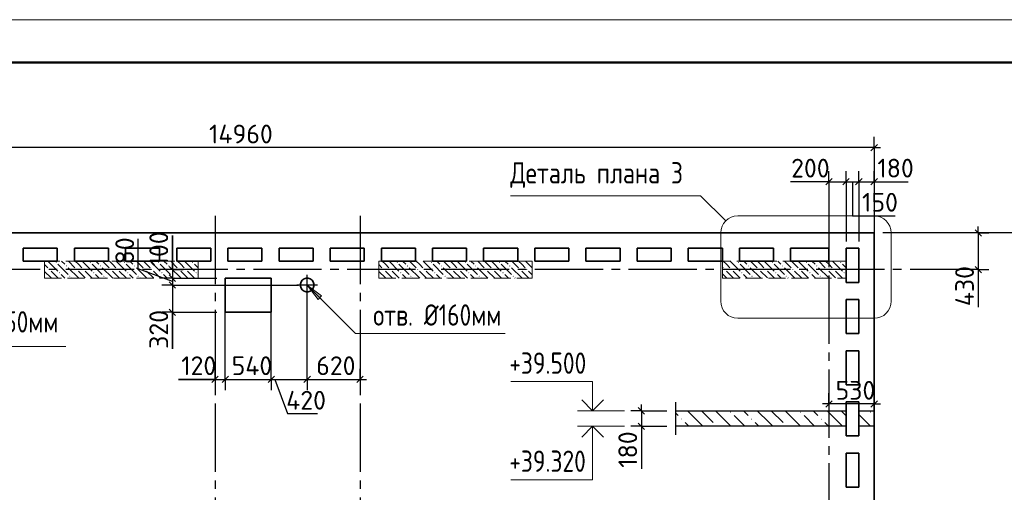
# Model space of a CAD drawing. Header units: millimetres. Extents: x 40580 to 1930067, y -240640 to 81020.
# Tile 296 of 656: x 904531 to 916078, y -204180 to -198640. Entities that reach past the tile are written whole.
import ezdxf

# ---------------------------------------------------------------- set-up
doc = ezdxf.new("R2010")
doc.units = ezdxf.units.MM
for name, pattern in [('______2', [270, 200, -70]), ('______5', [1100, 800, -100, 100, -100]), ('CENTER', [2, 1.25, -0.25, 0.25, -0.25])]:
    doc.linetypes.add(name, pattern=pattern)
for name, color, linetype, lineweight in [('Standard', 7, 'Continuous', 25), ('Высотные отметки', 7, 'Continuous', 25), ('ЖБ Перекрытие верхний уровень', 7, 'Continuous', 35), ('Наложенное сечение', 7, 'Continuous', 25), ('ОСИ', 7, 'CENTER', 15), ('Примечания', 7, 'Continuous', 13)]:
    doc.layers.add(name, color=color, linetype=linetype, lineweight=lineweight)
doc.layers.add('ЖБ Пилон', color=7, linetype='______2', lineweight=13, true_color=0xa0a0a0)
doc.layers.add('Размерная выноска', color=7, linetype='Continuous')
doc.styles.add('GOST 2.304', font='isocpeur.ttf', dxfattribs={"width": 0.8})
doc.styles.add('ISOCPEUR', font='isocpeur.ttf')

msp = doc.modelspace()

# ---------------------------------------------------------------- hatches: boundary and pattern name
at = {"layer": 'ЖБ Пилон', "linetype": 'Continuous', "lineweight": -3, "transparency": 33554687}
for points in [[(904952.5, -201486.7), (904959, -201480.2), (904965.5, -201486.7), (904959, -201493.2)], [(905352.5, -201486.7), (905359, -201480.2), (905365.5, -201486.7), (905359, -201493.2)], [(905752.5, -201486.7), (905759, -201480.2), (905765.5, -201486.7), (905759, -201493.2)], [(906152.5, -201486.7), (906159, -201480.2), (906165.5, -201486.7), (906159, -201493.2)], [(906552.5, -201486.7), (906559, -201480.2), (906565.5, -201486.7), (906559, -201493.2)], [(908952.5, -201486.7), (908959, -201480.2), (908965.5, -201486.7), (908959, -201493.2)], [(909352.5, -201486.7), (909359, -201480.2), (909365.5, -201486.7), (909359, -201493.2)], [(909752.5, -201486.7), (909759, -201480.2), (909765.5, -201486.7), (909759, -201493.2)], [(910152.5, -201486.7), (910159, -201480.2), (910165.5, -201486.7), (910159, -201493.2)], [(912952.5, -201486.7), (912959, -201480.2), (912965.5, -201486.7), (912959, -201493.2)], [(913352.5, -201486.7), (913359, -201480.2), (913365.5, -201486.7), (913359, -201493.2)], [(913752.5, -201486.7), (913759, -201480.2), (913765.5, -201486.7), (913759, -201493.2)], [(914152.5, -201486.7), (914159, -201480.2), (914165.5, -201486.7), (914159, -201493.2)], [(904872.5, -201566.7), (904879, -201560.2), (904885.5, -201566.7), (904879, -201573.2)], [(904992.5, -201606.7), (904999, -201600.2), (905005.5, -201606.7), (904999, -201613.2)], [(905072.5, -201526.7), (905079, -201520.2), (905085.5, -201526.7), (905079, -201533.2)], [(905192.5, -201566.7), (905199, -201560.2), (905205.5, -201566.7), (905199, -201573.2)], [(905272.5, -201566.7), (905279, -201560.2), (905285.5, -201566.7), (905279, -201573.2)], [(905392.5, -201606.7), (905399, -201600.2), (905405.5, -201606.7), (905399, -201613.2)], [(905472.5, -201526.7), (905479, -201520.2), (905485.5, -201526.7), (905479, -201533.2)], [(905592.5, -201566.7), (905599, -201560.2), (905605.5, -201566.7), (905599, -201573.2)], [(905672.5, -201566.7), (905679, -201560.2), (905685.5, -201566.7), (905679, -201573.2)], [(905792.5, -201606.7), (905799, -201600.2), (905805.5, -201606.7), (905799, -201613.2)], [(905872.5, -201526.7), (905879, -201520.2), (905885.5, -201526.7), (905879, -201533.2)], [(905992.5, -201566.7), (905999, -201560.2), (906005.5, -201566.7), (905999, -201573.2)], [(906072.5, -201566.7), (906079, -201560.2), (906085.5, -201566.7), (906079, -201573.2)], [(906192.5, -201606.7), (906199, -201600.2), (906205.5, -201606.7), (906199, -201613.2)], [(906272.5, -201526.7), (906279, -201520.2), (906285.5, -201526.7), (906279, -201533.2)], [(906392.5, -201566.7), (906399, -201560.2), (906405.5, -201566.7), (906399, -201573.2)], [(906472.5, -201566.7), (906479, -201560.2), (906485.5, -201566.7), (906479, -201573.2)], [(906592.5, -201606.7), (906599, -201600.2), (906605.5, -201606.7), (906599, -201613.2)], [(908792.5, -201566.7), (908799, -201560.2), (908805.5, -201566.7), (908799, -201573.2)], [(908872.5, -201566.7), (908879, -201560.2), (908885.5, -201566.7), (908879, -201573.2)], [(908992.5, -201606.7), (908999, -201600.2), (909005.5, -201606.7), (908999, -201613.2)], [(909072.5, -201526.7), (909079, -201520.2), (909085.5, -201526.7), (909079, -201533.2)], [(909192.5, -201566.7), (909199, -201560.2), (909205.5, -201566.7), (909199, -201573.2)], [(909272.5, -201566.7), (909279, -201560.2), (909285.5, -201566.7), (909279, -201573.2)], [(909392.5, -201606.7), (909399, -201600.2), (909405.5, -201606.7), (909399, -201613.2)], [(909472.5, -201526.7), (909479, -201520.2), (909485.5, -201526.7), (909479, -201533.2)], [(909592.5, -201566.7), (909599, -201560.2), (909605.5, -201566.7), (909599, -201573.2)], [(909672.5, -201566.7), (909679, -201560.2), (909685.5, -201566.7), (909679, -201573.2)], [(909792.5, -201606.7), (909799, -201600.2), (909805.5, -201606.7), (909799, -201613.2)], [(909872.5, -201526.7), (909879, -201520.2), (909885.5, -201526.7), (909879, -201533.2)], [(909992.5, -201566.7), (909999, -201560.2), (910005.5, -201566.7), (909999, -201573.2)], [(910072.5, -201566.7), (910079, -201560.2), (910085.5, -201566.7), (910079, -201573.2)], [(910192.5, -201606.7), (910199, -201600.2), (910205.5, -201606.7), (910199, -201613.2)], [(910272.5, -201526.7), (910279, -201520.2), (910285.5, -201526.7), (910279, -201533.2)], [(910392.5, -201566.7), (910399, -201560.2), (910405.5, -201566.7), (910399, -201573.2)], [(910472.5, -201566.7), (910479, -201560.2), (910485.5, -201566.7), (910479, -201573.2)], [(912792.5, -201566.7), (912799, -201560.2), (912805.5, -201566.7), (912799, -201573.2)], [(912872.5, -201566.7), (912879, -201560.2), (912885.5, -201566.7), (912879, -201573.2)], [(912992.5, -201606.7), (912999, -201600.2), (913005.5, -201606.7), (912999, -201613.2)], [(913072.5, -201526.7), (913079, -201520.2), (913085.5, -201526.7), (913079, -201533.2)], [(913192.5, -201566.7), (913199, -201560.2), (913205.5, -201566.7), (913199, -201573.2)], [(913272.5, -201566.7), (913279, -201560.2), (913285.5, -201566.7), (913279, -201573.2)], [(913392.5, -201606.7), (913399, -201600.2), (913405.5, -201606.7), (913399, -201613.2)], [(913472.5, -201526.7), (913479, -201520.2), (913485.5, -201526.7), (913479, -201533.2)], [(913592.5, -201566.7), (913599, -201560.2), (913605.5, -201566.7), (913599, -201573.2)], [(913672.5, -201566.7), (913679, -201560.2), (913685.5, -201566.7), (913679, -201573.2)], [(913792.5, -201606.7), (913799, -201600.2), (913805.5, -201606.7), (913799, -201613.2)], [(913872.5, -201526.7), (913879, -201520.2), (913885.5, -201526.7), (913879, -201533.2)], [(913992.5, -201566.7), (913999, -201560.2), (914005.5, -201566.7), (913999, -201573.2)], [(914072.5, -201566.7), (914079, -201560.2), (914085.5, -201566.7), (914079, -201573.2)], [(914192.5, -201606.7), (914199, -201600.2), (914205.5, -201606.7), (914199, -201613.2)], [(905112.5, -201646.7), (905119, -201640.2), (905125.5, -201646.7), (905119, -201653.2)], [(905512.5, -201646.7), (905519, -201640.2), (905525.5, -201646.7), (905519, -201653.2)], [(905912.5, -201646.7), (905919, -201640.2), (905925.5, -201646.7), (905919, -201653.2)], [(906312.5, -201646.7), (906319, -201640.2), (906325.5, -201646.7), (906319, -201653.2)], [(909112.5, -201646.7), (909119, -201640.2), (909125.5, -201646.7), (909119, -201653.2)], [(909512.5, -201646.7), (909519, -201640.2), (909525.5, -201646.7), (909519, -201653.2)], [(909912.5, -201646.7), (909919, -201640.2), (909925.5, -201646.7), (909919, -201653.2)], [(910312.5, -201646.7), (910319, -201640.2), (910325.5, -201646.7), (910319, -201653.2)], [(913112.5, -201646.7), (913119, -201640.2), (913125.5, -201646.7), (913119, -201653.2)], [(913512.5, -201646.7), (913519, -201640.2), (913525.5, -201646.7), (913519, -201653.2)], [(913912.5, -201646.7), (913919, -201640.2), (913925.5, -201646.7), (913919, -201653.2)]]:
    msp.add_hatch(color=7, dxfattribs=at).paths.add_polyline_path(points, flags=16)
at = {"layer": 'Наложенное сечение', "linetype": 'Continuous', "lineweight": 13, "transparency": 33554687}
for points in [[(912294, -203328.2), (912287.5, -203321.7), (912294, -203315.2), (912300.5, -203321.7)], [(912868, -203246.2), (912861.5, -203239.7), (912868, -203233.2), (912874.5, -203239.7)], [(913114, -203328.2), (913107.5, -203321.7), (913114, -203315.2), (913120.5, -203321.7)], [(913688, -203246.2), (913681.5, -203239.7), (913688, -203233.2), (913694.5, -203239.7)], [(913934, -203328.2), (913927.5, -203321.7), (913934, -203315.2), (913940.5, -203321.7)], [(914508, -203246.2), (914501.5, -203239.7), (914508, -203233.2), (914514.5, -203239.7)], [(912698.9, -203405.1), (912697.5, -203403.7), (912704, -203397.2), (912710.5, -203403.7), (912709, -203405.1)], [(913518.9, -203405.1), (913517.5, -203403.7), (913524, -203397.2), (913530.5, -203403.7), (913529, -203405.1)]]:
    msp.add_hatch(color=7, dxfattribs=at).paths.add_polyline_path(points, flags=16)
at = {"layer": 'Примечания', "linetype": 'Continuous', "lineweight": 13, "transparency": 33554687}
msp.add_hatch(color=7, dxfattribs=at).paths.add_polyline_path([(908029.3, -201919.5), (907902, -201749.8), (908071.7, -201877.1)], flags=16)

# ---------------------------------------------------------------- linework, layer by layer
at = {"layer": 'Standard', "color": 7, "linetype": 'Continuous', "lineweight": 25, "transparency": 33554687}
for p, q in [((914589.5, -200102.3), (914514.5, -200177.3)), ((913984.5, -200577.3), (914059.5, -200502.3)), ((914184.5, -200577.3), (914259.5, -200502.3)), ((914334.5, -200577.3), (914409.5, -200502.3)), ((914514.5, -200577.3), (914589.5, -200502.3)), ((915734.5, -201102.3), (915809.5, -201177.3)), ((906284.5, -201532.3), (906359.5, -201607.3)), ((915734.5, -201532.3), (915809.5, -201607.3)), ((906284.5, -201632.3), (906359.5, -201707.3)), ((906284.5, -201712.3), (906359.5, -201787.3)), ((906284.5, -202032.3), (906359.5, -202107.3)), ((906784.5, -202893.4), (906859.5, -202818.4)), ((906904.4, -202893.4), (906979.4, -202818.4)), ((907444.4, -202893.4), (907519.4, -202818.4)), ((907864.5, -202893.4), (907939.5, -202818.4)), ((908484.5, -202893.4), (908559.5, -202818.4)), ((914059.5, -203106.6), (913984.5, -203181.6)), ((914589.5, -203106.6), (914514.5, -203181.6)), ((911784.5, -203187.6), (911859.5, -203262.6)), ((911784.5, -203367.6), (911859.5, -203442.6))]:
    msp.add_line(p, q, dxfattribs=at)
at = {"layer": 'Standard', "color": 251, "linetype": 'Continuous', "lineweight": -3, "true_color": 0x656565, "transparency": 33554687}
for p, q in [((914552, -200139.8), (914552, -200014.8)), ((914552, -200139.8), (914552, -200264.8)), ((914552, -200139.8), (914552, -201239.8)), ((914022, -200539.8), (914022, -200414.8)), ((914222, -200539.8), (914222, -200414.8)), ((914372, -200539.8), (914372, -200414.8)), ((914552, -200539.8), (914552, -200414.8)), ((914022, -200539.8), (914022, -200664.8)), ((914022, -200539.8), (914022, -200539.8)), ((914222, -200539.8), (914222, -200664.8)), ((914372, -200539.8), (914372, -200664.8)), ((914552, -200539.8), (914552, -200664.8)), ((914552, -200539.8), (914552, -200637.8)), ((914552, -200922.8), (914552, -201239.8)), ((915772, -201139.8), (914652, -201139.8)), ((916352, -201139.8), (914652, -201139.8)), ((915772, -201139.8), (915647, -201139.8)), ((915772, -201139.8), (915897, -201139.8)), ((906322, -201569.8), (906197, -201569.8)), ((906322, -201569.8), (906447, -201569.8)), ((906322, -201569.8), (906322, -201569.8)), ((915772, -201569.8), (915647, -201569.8)), ((915772, -201569.8), (915897, -201569.8)), ((915772, -201569.8), (915772, -201569.8)), ((906322, -201669.8), (906197, -201669.8)), ((906322, -201669.8), (906447, -201669.8)), ((906322, -201669.8), (906841.9, -201669.8)), ((906322, -201749.8), (906197, -201749.8)), ((906322, -201749.8), (906447, -201749.8)), ((906322, -201749.8), (907802, -201749.8)), ((906322, -202069.8), (906197, -202069.8)), ((906322, -202069.8), (906447, -202069.8)), ((906322, -202069.8), (906841.9, -202069.8)), ((906822, -202855.9), (906822, -202730.9)), ((906941.9, -202855.9), (906941.9, -202730.9)), ((907481.9, -202855.9), (907481.9, -202730.9)), ((907902, -202855.9), (907902, -202730.9)), ((908522, -202855.9), (908522, -202730.9)), ((906822, -202855.9), (906822, -202980.9)), ((906822, -202855.9), (906822, -202855.9)), ((906941.9, -202855.9), (906941.9, -202980.9)), ((907481.9, -202855.9), (907481.9, -202980.9)), ((907902, -202855.9), (907902, -202980.9)), ((908522, -202855.9), (908522, -202980.9)), ((908522, -202855.9), (908522, -202855.9)), ((914022, -203144.1), (914022, -203019.1)), ((914552, -203144.1), (914552, -203019.1)), ((911822, -203225.1), (911697, -203225.1)), ((911822, -203225.1), (911947, -203225.1)), ((911822, -203225.1), (912122, -203225.1)), ((911822, -203405.1), (911697, -203405.1)), ((911822, -203405.1), (911947, -203405.1)), ((911822, -203405.1), (912122, -203405.1))]:
    msp.add_line(p, q, dxfattribs=at)
at = {"layer": 'Standard', "color": 7, "linetype": 'Continuous', "lineweight": -3, "transparency": 33554687}
for p, q in [((914552, -200139.8), (899592, -200139.8)), ((914552, -200139.8), (914627, -200139.8)), ((914022, -200539.8), (913947, -200539.8)), ((914022, -200539.8), (914222, -200539.8)), ((914222, -200539.8), (914372, -200539.8)), ((914372, -200539.8), (914552, -200539.8)), ((914552, -200539.8), (914627, -200539.8)), ((915772, -201139.8), (915772, -201064.8)), ((915772, -201139.8), (915772, -201569.8)), ((906322, -201569.8), (906322, -201494.8)), ((915772, -201569.8), (915772, -201644.8)), ((906322, -201669.8), (906322, -201749.8)), ((906322, -201749.8), (906322, -202069.8)), ((906322, -202069.8), (906322, -202144.8)), ((906822, -202855.9), (906747, -202855.9)), ((906822, -202855.9), (906941.9, -202855.9)), ((906941.9, -202855.9), (907481.9, -202855.9)), ((907481.9, -202855.9), (907902, -202855.9)), ((907902, -202855.9), (908522, -202855.9)), ((908522, -202855.9), (908597, -202855.9)), ((911822, -203225.1), (911822, -203150.1)), ((911822, -203225.1), (911822, -203405.1)), ((914022, -203144.1), (913947, -203144.1)), ((914552, -203144.1), (914022, -203144.1)), ((914552, -203144.1), (914627, -203144.1)), ((911822, -203405.1), (911822, -203480.1))]:
    msp.add_line(p, q, dxfattribs=at)
at = {"layer": 'Standard', "color": 8, "linetype": '______5', "lineweight": -3, "transparency": 33554687}
for p, q in [((907902, -201869.3), (907902, -201630.3)), ((908021.5, -201749.8), (907782.5, -201749.8))]:
    msp.add_line(p, q, dxfattribs=at)
at = {"layer": 'Standard', "color": 7, "linetype": 'Continuous', "lineweight": 13, "transparency": 33554687}
msp.add_lwpolyline([(892198, -240639.8), (921898, -240639.8), (921898, -198639.8), (892198, -198639.8), (892198, -240639.8)], close=True, dxfattribs=at)
at = {"layer": 'Standard', "color": 7, "linetype": 'Continuous', "lineweight": 50, "transparency": 33554687}
msp.add_lwpolyline([(894198, -199139.8), (921398, -199139.8), (921398, -240139.8), (894198, -240139.8), (894198, -199139.8)], close=True, dxfattribs=at)
at = {"layer": 'Standard', "color": 251, "linetype": 'Continuous', "lineweight": -3, "true_color": 0x656565, "transparency": 33554687}
for points in [[(914222, -200539.8), (914222, -200848.5), (914222, -200848.5), (914222, -201239.8)], [(914372, -200539.8), (914372, -200920.7), (914372, -200920.7), (914372, -201239.8)], [(906941.9, -202855.9), (906941.9, -202838.9), (906941.9, -202838.9), (906941.9, -202838.9), (906941.9, -202838.9), (906941.9, -202689.9), (906941.9, -202689.9), (906941.9, -201820.1)], [(907481.9, -202855.9), (907481.9, -202838.9), (907481.9, -202838.9), (907481.9, -202543.7), (907481.9, -202543.7), (907481.9, -201820.1)], [(907902, -202855.9), (907902, -202838.9), (907902, -202838.9), (907902, -202429.9), (907902, -202429.9), (907902, -201849.8)]]:
    msp.add_lwpolyline(points, dxfattribs=at)
at = {"layer": 'Standard', "color": 7, "linetype": 'Continuous', "lineweight": -3, "transparency": 33554687}
msp.add_lwpolyline([(906322, -201569.8), (906322, -201634.8), (906322, -201634.8), (906322, -201669.8)], dxfattribs=at)
at = {"layer": 'Высотные отметки', "color": 7, "linetype": 'Continuous', "lineweight": 13, "transparency": 33554687}
for p, q in [((911622, -203225.1), (911072, -203225.1)), ((911622, -203405.1), (911072, -203405.1))]:
    msp.add_line(p, q, dxfattribs=at)
for points in [[(911250, -203225.1), (911250, -202882.3), (910291.2, -202882.3)], [(911250, -203405.1), (911250, -204035), (910291.2, -204035)]]:
    msp.add_lwpolyline(points, dxfattribs=at)
at = {"layer": 'Высотные отметки', "color": 7, "linetype": 'Continuous', "lineweight": -3, "transparency": 33554687}
for points in [[(911122, -203097.2), (911250, -203225.1), (911377.9, -203097.2)], [(911122, -203533.1), (911250, -203405.1), (911377.9, -203533.1)]]:
    msp.add_lwpolyline(points, dxfattribs=at)
at = {"layer": 'ЖБ Перекрытие верхний уровень', "transparency": 33554687}
for p, q in [((914552, -201139.8), (899592, -201139.8)), ((914552, -207749.8), (914552, -201139.8)), ((906322, -201569.8), (906322, -201169.8)), ((904572, -201469.8), (904572, -201319.8)), ((904572, -201319.8), (904972, -201319.8)), ((904972, -201319.8), (904972, -201469.8)), ((905172, -201469.8), (905172, -201319.8)), ((905172, -201319.8), (905572, -201319.8)), ((905572, -201319.8), (905572, -201469.8)), ((905772, -201469.8), (905772, -201319.8)), ((905772, -201319.8), (906172, -201319.8)), ((906172, -201319.8), (906172, -201469.8)), ((906372, -201469.8), (906372, -201319.8)), ((906372, -201319.8), (906772, -201319.8)), ((906772, -201319.8), (906772, -201469.8)), ((906972, -201469.8), (906972, -201319.8)), ((906972, -201319.8), (907372, -201319.8)), ((907372, -201319.8), (907372, -201469.8)), ((907572, -201469.8), (907572, -201319.8)), ((907572, -201319.8), (907972, -201319.8)), ((907972, -201319.8), (907972, -201469.8)), ((908172, -201469.8), (908172, -201319.8)), ((908172, -201319.8), (908572, -201319.8)), ((908572, -201319.8), (908572, -201469.8)), ((908772, -201319.8), (909172, -201319.8)), ((908772, -201469.8), (908772, -201319.8)), ((909172, -201319.8), (909172, -201469.8)), ((909372, -201319.8), (909772, -201319.8)), ((909372, -201469.8), (909372, -201319.8)), ((909772, -201319.8), (909772, -201469.8)), ((909972, -201469.8), (909972, -201319.8)), ((909972, -201319.8), (910372, -201319.8)), ((910372, -201319.8), (910372, -201469.8)), ((910572, -201469.8), (910572, -201319.8)), ((910572, -201319.8), (910972, -201319.8)), ((910972, -201319.8), (910972, -201469.8)), ((911172, -201319.8), (911572, -201319.8)), ((911172, -201469.8), (911172, -201319.8)), ((911572, -201319.8), (911572, -201469.8)), ((911772, -201469.8), (911772, -201319.8)), ((911772, -201319.8), (912172, -201319.8)), ((912172, -201319.8), (912172, -201469.8)), ((912372, -201319.8), (912772, -201319.8)), ((912372, -201469.8), (912372, -201319.8)), ((912772, -201319.8), (912772, -201469.8)), ((912972, -201469.8), (912972, -201319.8)), ((912972, -201319.8), (913372, -201319.8)), ((913372, -201319.8), (913372, -201469.8)), ((913572, -201469.8), (913572, -201319.8)), ((913572, -201319.8), (914022, -201319.8)), ((914022, -201319.8), (914022, -201469.8)), ((914222, -201319.8), (914372, -201319.8)), ((914222, -201719.8), (914222, -201319.8)), ((914372, -201319.8), (914372, -201719.8)), ((904972, -201469.8), (904572, -201469.8)), ((905572, -201469.8), (905172, -201469.8)), ((906172, -201469.8), (905772, -201469.8)), ((906772, -201469.8), (906372, -201469.8)), ((907372, -201469.8), (906972, -201469.8)), ((907972, -201469.8), (907572, -201469.8)), ((908572, -201469.8), (908172, -201469.8)), ((909172, -201469.8), (908772, -201469.8)), ((909772, -201469.8), (909372, -201469.8)), ((910372, -201469.8), (909972, -201469.8)), ((910972, -201469.8), (910572, -201469.8)), ((911572, -201469.8), (911172, -201469.8)), ((912172, -201469.8), (911772, -201469.8)), ((912772, -201469.8), (912372, -201469.8)), ((913372, -201469.8), (912972, -201469.8)), ((914022, -201469.8), (913572, -201469.8)), ((907481.9, -201669.8), (906941.9, -201669.8)), ((906941.9, -201669.8), (906941.9, -202069.8)), ((907481.9, -202069.8), (907481.9, -201669.8)), ((907830.2, -201713.2), (907822.4, -201737.2)), ((907845, -201692.8), (907830.2, -201713.2)), ((907865.4, -201677.9), (907845, -201692.8)), ((907889.4, -201670.1), (907865.4, -201677.9)), ((907914.7, -201670.1), (907889.4, -201670.1)), ((907938.7, -201677.9), (907914.7, -201670.1)), ((907959.1, -201692.8), (907938.7, -201677.9)), ((907973.9, -201713.2), (907959.1, -201692.8)), ((907981.7, -201737.2), (907973.9, -201713.2)), ((914372, -201719.8), (914222, -201719.8)), ((907822.4, -201737.2), (907822.4, -201762.4)), ((907822.4, -201762.4), (907830.2, -201786.4)), ((907830.2, -201786.4), (907845, -201806.9)), ((907845, -201806.9), (907865.4, -201821.7)), ((907865.4, -201821.7), (907889.4, -201829.5)), ((907889.4, -201829.5), (907914.7, -201829.5)), ((907914.7, -201829.5), (907938.7, -201821.7)), ((907938.7, -201821.7), (907959.1, -201806.9)), ((907959.1, -201806.9), (907973.9, -201786.4)), ((907973.9, -201786.4), (907981.7, -201762.4)), ((907981.7, -201762.4), (907981.7, -201737.2)), ((914222, -201919.8), (914372, -201919.8)), ((914222, -202319.8), (914222, -201919.8)), ((914372, -201919.8), (914372, -202319.8)), ((906322, -202069.8), (906322, -202499.8)), ((906941.9, -202069.8), (907481.9, -202069.8)), ((914372, -202319.8), (914222, -202319.8)), ((914222, -202519.8), (914372, -202519.8)), ((914222, -202919.8), (914222, -202519.8)), ((914372, -202519.8), (914372, -202919.8)), ((906822, -202855.9), (906392, -202855.9)), ((914372, -202919.8), (914222, -202919.8)), ((914222, -203519.8), (914222, -203119.8)), ((914222, -203119.8), (914372, -203119.8)), ((914372, -203119.8), (914372, -203519.8)), ((914372, -203519.8), (914222, -203519.8)), ((914222, -203719.8), (914372, -203719.8)), ((914222, -204119.8), (914222, -203719.8)), ((914372, -203719.8), (914372, -204119.8)), ((914372, -204119.8), (914222, -204119.8))]:
    msp.add_line(p, q, dxfattribs=at)
at = {"layer": 'ЖБ Пилон', "color": 253, "linetype": '______2', "lineweight": 13, "true_color": 0xa0a0a0, "transparency": 33554687}
for p, q in [((906622, -201469.8), (904822, -201469.8)), ((904822, -201469.8), (904822, -201669.8)), ((906622, -201669.8), (906622, -201469.8)), ((910542, -201469.8), (908742, -201469.8)), ((908742, -201469.8), (908742, -201669.8)), ((910542, -201669.8), (910542, -201469.8)), ((914222, -201469.8), (912772, -201469.8)), ((912772, -201469.8), (912772, -201669.8)), ((914222, -201669.8), (914222, -201469.8)), ((904822, -201669.8), (906622, -201669.8)), ((908742, -201669.8), (910542, -201669.8)), ((912772, -201669.8), (914222, -201669.8))]:
    msp.add_line(p, q, dxfattribs=at)
at = {"layer": 'ЖБ Пилон', "color": 9, "linetype": 'Continuous', "lineweight": -3, "true_color": 0xc7c7c7, "transparency": 33554687}
for p, q in [((904862.1, -201469.8), (904979, -201586.7)), ((905022.1, -201469.8), (905059, -201506.7)), ((905102.1, -201469.8), (905179, -201546.7)), ((905219, -201506.7), (905182.1, -201469.8)), ((905262.1, -201469.8), (905379, -201586.7)), ((905422.1, -201469.8), (905459, -201506.7)), ((905502.1, -201469.8), (905579, -201546.7)), ((905619, -201506.7), (905582.1, -201469.8)), ((905662.1, -201469.8), (905779, -201586.7)), ((905822.1, -201469.8), (905859, -201506.7)), ((905902.1, -201469.8), (905979, -201546.7)), ((906019, -201506.7), (905982.1, -201469.8)), ((906062.1, -201469.8), (906179, -201586.7)), ((906222.1, -201469.8), (906259, -201506.7)), ((906302.1, -201469.8), (906379, -201546.7)), ((906419, -201506.7), (906382.1, -201469.8)), ((906462.1, -201469.8), (906579, -201586.7)), ((908819, -201506.7), (908782.1, -201469.8)), ((908862.1, -201469.8), (908979, -201586.7)), ((909022.1, -201469.8), (909059, -201506.7)), ((909102.1, -201469.8), (909179, -201546.7)), ((909219, -201506.7), (909182.1, -201469.8)), ((909262.1, -201469.8), (909379, -201586.7)), ((909422.1, -201469.8), (909459, -201506.7)), ((909502.1, -201469.8), (909579, -201546.7)), ((909619, -201506.7), (909582.1, -201469.8)), ((909662.1, -201469.8), (909779, -201586.7)), ((909822.1, -201469.8), (909859, -201506.7)), ((909902.1, -201469.8), (909979, -201546.7)), ((910019, -201506.7), (909982.1, -201469.8)), ((910062.1, -201469.8), (910179, -201586.7)), ((910222.1, -201469.8), (910259, -201506.7)), ((910302.1, -201469.8), (910379, -201546.7)), ((910419, -201506.7), (910382.1, -201469.8)), ((910462.1, -201469.8), (910542, -201549.7)), ((912819, -201506.7), (912782.1, -201469.8)), ((912862.1, -201469.8), (912979, -201586.7)), ((913022.1, -201469.8), (913059, -201506.7)), ((913102.1, -201469.8), (913179, -201546.7)), ((913219, -201506.7), (913182.1, -201469.8)), ((913262.1, -201469.8), (913379, -201586.7)), ((913422.1, -201469.8), (913459, -201506.7)), ((913502.1, -201469.8), (913579, -201546.7)), ((913619, -201506.7), (913582.1, -201469.8)), ((913662.1, -201469.8), (913779, -201586.7)), ((913822.1, -201469.8), (913859, -201506.7)), ((913902.1, -201469.8), (913979, -201546.7)), ((914019, -201506.7), (913982.1, -201469.8)), ((914062.1, -201469.8), (914179, -201586.7)), ((904859, -201546.7), (904822, -201509.7)), ((904822, -201589.7), (904899, -201666.7)), ((904899, -201586.7), (904982.1, -201669.8)), ((904979, -201506.7), (905099, -201626.7)), ((905219, -201666.7), (905099, -201546.7)), ((905259, -201546.7), (905219, -201506.7)), ((905219, -201586.7), (905299, -201666.7)), ((905299, -201586.7), (905382.1, -201669.8)), ((905379, -201506.7), (905499, -201626.7)), ((905619, -201666.7), (905499, -201546.7)), ((905659, -201546.7), (905619, -201506.7)), ((905619, -201586.7), (905699, -201666.7)), ((905699, -201586.7), (905782.1, -201669.8)), ((905779, -201506.7), (905899, -201626.7)), ((906019, -201666.7), (905899, -201546.7)), ((906059, -201546.7), (906019, -201506.7)), ((906019, -201586.7), (906099, -201666.7)), ((906099, -201586.7), (906182.1, -201669.8)), ((906179, -201506.7), (906299, -201626.7)), ((906419, -201666.7), (906299, -201546.7)), ((906459, -201546.7), (906419, -201506.7)), ((906419, -201586.7), (906499, -201666.7)), ((906499, -201586.7), (906582.1, -201669.8)), ((906579, -201506.7), (906622, -201549.7)), ((908742, -201509.7), (908779, -201546.7)), ((908819, -201666.7), (908742, -201589.7)), ((908859, -201546.7), (908819, -201506.7)), ((908819, -201586.7), (908899, -201666.7)), ((908899, -201586.7), (908982.1, -201669.8)), ((908979, -201506.7), (909099, -201626.7)), ((909219, -201666.7), (909099, -201546.7)), ((909259, -201546.7), (909219, -201506.7)), ((909219, -201586.7), (909299, -201666.7)), ((909299, -201586.7), (909382.1, -201669.8)), ((909379, -201506.7), (909499, -201626.7)), ((909619, -201666.7), (909499, -201546.7)), ((909659, -201546.7), (909619, -201506.7)), ((909619, -201586.7), (909699, -201666.7)), ((909699, -201586.7), (909782.1, -201669.8)), ((909779, -201506.7), (909899, -201626.7)), ((910019, -201666.7), (909899, -201546.7)), ((910059, -201546.7), (910019, -201506.7)), ((910019, -201586.7), (910099, -201666.7)), ((910099, -201586.7), (910182.1, -201669.8)), ((910179, -201506.7), (910299, -201626.7)), ((910419, -201666.7), (910299, -201546.7)), ((910459, -201546.7), (910419, -201506.7)), ((910419, -201586.7), (910499, -201666.7)), ((910499, -201586.7), (910542, -201629.7)), ((912772, -201539.7), (912779, -201546.7)), ((912859, -201546.7), (912819, -201506.7)), ((912819, -201586.7), (912899, -201666.7)), ((912899, -201586.7), (912982.1, -201669.8)), ((912979, -201506.7), (913099, -201626.7)), ((913219, -201666.7), (913099, -201546.7)), ((913259, -201546.7), (913219, -201506.7)), ((913219, -201586.7), (913299, -201666.7)), ((913299, -201586.7), (913382.1, -201669.8)), ((913379, -201506.7), (913499, -201626.7)), ((913619, -201666.7), (913499, -201546.7)), ((913659, -201546.7), (913619, -201506.7)), ((913619, -201586.7), (913699, -201666.7)), ((913699, -201586.7), (913782.1, -201669.8)), ((913779, -201506.7), (913899, -201626.7)), ((914019, -201666.7), (913899, -201546.7)), ((914059, -201546.7), (914019, -201506.7)), ((914019, -201586.7), (914099, -201666.7)), ((914099, -201586.7), (914182.1, -201669.8)), ((914179, -201506.7), (914222, -201549.7)), ((904822, -201669.7), (904822.1, -201669.8)), ((905062.1, -201669.8), (905019, -201626.7)), ((905139, -201666.7), (905142.1, -201669.8)), ((905219, -201666.7), (905222.1, -201669.8)), ((905462.1, -201669.8), (905419, -201626.7)), ((905539, -201666.7), (905542.1, -201669.8)), ((905619, -201666.7), (905622.1, -201669.8)), ((905862.1, -201669.8), (905819, -201626.7)), ((905939, -201666.7), (905942.1, -201669.8)), ((906019, -201666.7), (906022.1, -201669.8)), ((906262.1, -201669.8), (906219, -201626.7)), ((906339, -201666.7), (906342.1, -201669.8)), ((906419, -201666.7), (906422.1, -201669.8)), ((906622, -201629.7), (906619, -201626.7)), ((908742, -201669.7), (908742.1, -201669.8)), ((908819, -201666.7), (908822.1, -201669.8)), ((909062.1, -201669.8), (909019, -201626.7)), ((909139, -201666.7), (909142.1, -201669.8)), ((909219, -201666.7), (909222.1, -201669.8)), ((909462.1, -201669.8), (909419, -201626.7)), ((909539, -201666.7), (909542.1, -201669.8)), ((909619, -201666.7), (909622.1, -201669.8)), ((909862.1, -201669.8), (909819, -201626.7)), ((909939, -201666.7), (909942.1, -201669.8)), ((910019, -201666.7), (910022.1, -201669.8)), ((910262.1, -201669.8), (910219, -201626.7)), ((910339, -201666.7), (910342.1, -201669.8)), ((910419, -201666.7), (910422.1, -201669.8)), ((912819, -201666.7), (912772, -201619.7)), ((912819, -201666.7), (912822.1, -201669.8)), ((913062.1, -201669.8), (913019, -201626.7)), ((913139, -201666.7), (913142.1, -201669.8)), ((913219, -201666.7), (913222.1, -201669.8)), ((913462.1, -201669.8), (913419, -201626.7)), ((913539, -201666.7), (913542.1, -201669.8)), ((913619, -201666.7), (913622.1, -201669.8)), ((913862.1, -201669.8), (913819, -201626.7)), ((913939, -201666.7), (913942.1, -201669.8)), ((914019, -201666.7), (914022.1, -201669.8)), ((914222, -201629.7), (914219, -201626.7))]:
    msp.add_line(p, q, dxfattribs=at)
at = {"layer": 'Наложенное сечение', "color": 7, "linetype": 'Continuous', "lineweight": -3, "transparency": 33554687}
msp.add_line((912222, -203125.1), (912222, -203505.1), dxfattribs=at)
at = {"layer": 'Наложенное сечение', "color": 7, "linetype": 'Continuous', "lineweight": 13, "transparency": 33554687}
for p, q in [((912499, -203362.7), (912361.4, -203225.1)), ((912525.4, -203225.1), (912663, -203362.7)), ((912689.4, -203225.1), (912869.4, -203405.1)), ((913017.4, -203225.1), (913073, -203280.7)), ((913319, -203362.7), (913181.4, -203225.1)), ((913345.4, -203225.1), (913483, -203362.7)), ((913509.4, -203225.1), (913689.4, -203405.1)), ((913837.4, -203225.1), (913893, -203280.7)), ((914139, -203362.7), (914001.4, -203225.1)), ((914165.4, -203225.1), (914222, -203281.7)), ((912222, -203249.7), (912253, -203280.7)), ((913033.4, -203405.1), (912909, -203280.7)), ((913853.4, -203405.1), (913729, -203280.7)), ((914372, -203267.7), (914509.4, -203405.1)), ((914552, -203283.7), (914549, -203280.7)), ((912335, -203362.7), (912377.4, -203405.1)), ((912499, -203362.7), (912541.4, -203405.1)), ((913155, -203362.7), (913197.4, -203405.1)), ((913319, -203362.7), (913361.4, -203405.1)), ((913975, -203362.7), (914017.4, -203405.1)), ((914139, -203362.7), (914181.4, -203405.1))]:
    msp.add_line(p, q, dxfattribs=at)
at = {"layer": 'Наложенное сечение', "color": 7, "linetype": 'Continuous', "lineweight": -3, "transparency": 33554687}
for points in [[(912222, -203225.1), (914222, -203225.1), (914222, -203405.1), (912222, -203405.1)], [(914372, -203225.1), (914552, -203225.1), (914552, -203405.1), (914372, -203405.1), (914372, -203225.1)]]:
    msp.add_lwpolyline(points, dxfattribs=at)
at = {"layer": 'ОСИ', "color": 8, "linetype": '______5', "lineweight": -3, "transparency": 33554687}
for p, q in [((914022, -200539.8), (914022, -224709.8)), ((906822, -200939.8), (906822, -224709.8)), ((908522, -200939.8), (908522, -224709.8)), ((915772, -201569.8), (896798, -201569.8))]:
    msp.add_line(p, q, dxfattribs=at)
at = {"layer": 'Примечания', "color": 7, "linetype": 'Continuous', "lineweight": 13, "transparency": 33554687}
for p, q in [((914552, -200939.8), (912952, -200939.8)), ((912752, -201139.8), (912752, -201939.8)), ((914752, -201939.8), (914752, -201139.8)), ((907902, -201749.8), (907902, -201749.8)), ((907902, -201749.8), (907902, -201749.8)), ((907902, -201749.8), (907902, -201749.8)), ((907902, -201749.8), (908071.7, -201877.1)), ((908029.3, -201919.5), (907902, -201749.8)), ((908071.7, -201877.1), (908029.3, -201919.5)), ((908050.5, -201898.3), (908061.1, -201908.9)), ((912952, -202139.8), (914552, -202139.8)), ((905072, -202469.8), (901122, -202469.8))]:
    msp.add_line(p, q, dxfattribs=at)
for points in [[(912810.6, -200998.4), (912515.2, -200703), (910285, -200703)], [(907902, -201749.8), (908470.5, -202318.3), (910223.3, -202318.3)]]:
    msp.add_lwpolyline(points, dxfattribs=at)
for centre, start, end in [((912952, -201139.8), 90, 180), ((914552, -201139.8), 0, 90), ((912952, -201939.8), 180, 270), ((914552, -201939.8), 270, 0)]:
    msp.add_arc(centre, 200, start, end, dxfattribs=at)
at = {"layer": 'Размерная выноска', "color": 7, "linetype": 'Continuous', "lineweight": 25, "transparency": 33554687}
for p, q in [((914022, -200539.8), (913572, -200539.8)), ((914552, -200539.8), (914952, -200539.8)), ((915772, -201569.8), (915772, -202009.8)), ((906322, -201720.1), (906322, -202170.1))]:
    msp.add_line(p, q, dxfattribs=at)
at = {"layer": 'Размерная выноска', "color": 7, "linetype": 'Continuous', "lineweight": -3, "transparency": 33554687}
msp.add_line((911822, -203405.1), (911822, -203905.1), dxfattribs=at)
at = {"layer": 'Размерная выноска', "color": 7, "linetype": 'Continuous', "lineweight": 25, "transparency": 33554687}
for points in [[(914297, -200539.8), (914297, -200939.8), (914797, -200939.8)], [(906322, -201709.8), (905922, -201559.8), (905922, -201209.8)], [(907521.9, -202855.9), (907671.9, -203255.9), (908021.9, -203255.9)]]:
    msp.add_lwpolyline(points, dxfattribs=at)

# ---------------------------------------------------------------- texts
at = {"layer": 'Standard', "color": 7, "linetype": 'Continuous', "lineweight": 25, "transparency": 33554687, "char_height": 220, "attachment_point": 7, "style": 'ISOCPEUR'}
for s, insert, width in [('14960', (906751.5, -200089.8), 766.396), ('200', (913577.9, -200489.8), 531.967), ('180', (914589.5, -200489.8), 485.073), ('150', (914409.5, -200889.8), 469.509), ('120', (906424.8, -202805.8), 485.073), ('540', (907016.4, -202805.8), 516.39), ('620', (908008.7, -202805.9), 531.973), ('530', (914099.4, -203094.1), 500.814), ('420', (907656.2, -203210.8), 531.96)]:
    msp.add_mtext(s, dxfattribs=dict(at, insert=insert, width=width))
at = {"layer": 'Standard', "color": 7, "linetype": 'Continuous', "lineweight": 25, "transparency": 33554687, "char_height": 220, "attachment_point": 7, "rotation": 90, "style": 'ISOCPEUR'}
for s, insert, width in [('100', (906272, -201532.3), 485.073), ('80', (905872.5, -201507.9), 391.317), ('430', (915722, -201998.3), 516.39), ('320', (906272, -202498.3), 516.39), ('180', (911772, -203892.3), 485.079)]:
    msp.add_mtext(s, dxfattribs=dict(at, insert=insert, width=width))
at = {"layer": 'Высотные отметки', "color": 7, "linetype": 'Continuous', "lineweight": 25, "transparency": 33554687, "char_height": 250, "width": 1066.315, "attachment_point": 7, "style": 'GOST 2.304'}
for s, insert in [('+39.500', (910272.5, -202790.7)), ('+39.320', (910272.5, -203940.3))]:
    msp.add_mtext(s, dxfattribs=dict(at, insert=insert))
at = {"layer": 'Примечания', "color": 7, "linetype": 'Continuous', "lineweight": 25, "transparency": 33554687, "char_height": 250, "attachment_point": 7, "style": 'GOST 2.304'}
for s, insert, width in [('Деталь\\~плана\\~3', (910285, -200611.4), 2132.452), ('отв.\\~Ø160мм', (908677.4, -202226.6), 1673.431), ('Терморазьем\\~400х150мм', (902022, -202374.8), 3189.081), ('ш.\\~600мм', (902972, -202774.8), 1279.425)]:
    msp.add_mtext(s, dxfattribs=dict(at, insert=insert, width=width))

doc.saveas('drawing.dxf')
